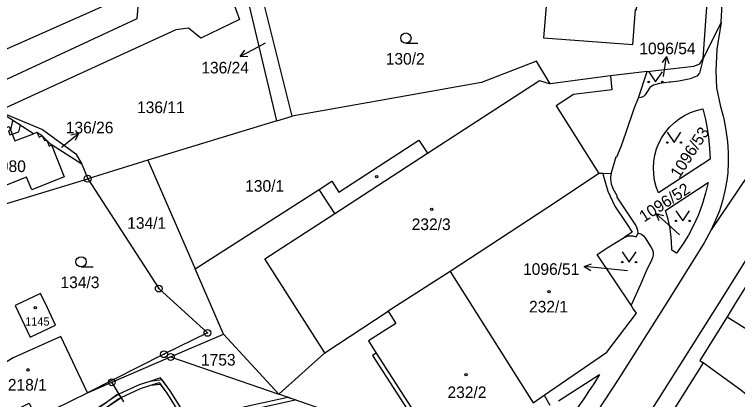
# Model space of a CAD drawing. Extents: x -680203 to -673936, y -1102717 to -1093650.
# Drawn here: x -678840.6 to -678735, y -1098391 to -1098334.7 of the extents above; entities that cross this region are included whole.
import ezdxf

# ---------------------------------------------------------------- set-up
doc = ezdxf.new("R2010")
doc.units = 0
for name, color, linetype in [('SOxx02xx_Koleje_param další_Popis10', 7, 'Continuous'), ('SOxx02xx_Staničení_Popis10', 7, 'Continuous'), ('SOxxxxxx_Koleje_hlavní_body_Popis10', 7, 'Continuous'), ('SOxxxxxx_Koleje_LN_parametry_Popis10', 7, 'Continuous'), ('SOxxxxxx_Koleje_param další_Popis10', 7, 'Continuous'), ('SOxxxxxx_Osa_bod_P', 7, 'Continuous'), ('SOxxxxxx_Staničení_Popis10', 7, 'Continuous'), ('x_prac', 7, 'Continuous')]:
    doc.layers.add(name, color=color, linetype=linetype)

msp = doc.modelspace()

# ---------------------------------------------------------------- linework, layer by layer
at = {"layer": 'SOxx02xx_Koleje_param další_Popis10'}
for centre, radius in [((-678829.9, -1098358.68), 0.5), ((-678829.9, -1098358.68), 0.0303), ((-678819.51, -1098374.75), 0.5), ((-678819.51, -1098374.75), 0.0303), ((-678812.4, -1098381.23), 0.5), ((-678812.4, -1098381.23), 0.0303), ((-678818.76, -1098384.35), 0.5), ((-678818.76, -1098384.35), 0.0303), ((-678817.78, -1098384.76), 0.5), ((-678817.78, -1098384.76), 0.0303), ((-678826.37, -1098388.46), 0.5), ((-678826.37, -1098388.46), 0.0303)]:
    msp.add_circle(centre, radius, dxfattribs=at)
at = {"layer": 'SOxx02xx_Staničení_Popis10'}
for p, q in [((-678804.96, -1098339.39), (-678807.61, -1098340.8)), ((-678807.61, -1098340.8), (-678806.96, -1098339.89)), ((-678803.97, -1098338.86), (-678804.96, -1098339.39)), ((-678807.61, -1098340.8), (-678806.49, -1098340.77)), ((-678745.34, -1098340.79), (-678745.98, -1098341.71)), ((-678745.76, -1098343.76), (-678745.34, -1098340.79)), ((-678745.34, -1098340.79), (-678744.99, -1098341.85)), ((-678833.59, -1098353.98), (-678831.26, -1098352.09)), ((-678831.26, -1098352.09), (-678832.35, -1098352.33)), ((-678831.26, -1098352.09), (-678831.72, -1098353.11)), ((-678833.72, -1098354.08), (-678833.59, -1098353.98)), ((-678744.65, -1098365.79), (-678746.88, -1098363.78)), ((-678746.88, -1098363.78), (-678745.8, -1098364.08)), ((-678746.88, -1098363.78), (-678746.47, -1098364.82)), ((-678743.46, -1098366.87), (-678744.65, -1098365.79)), ((-678757.36, -1098371.53), (-678756.32, -1098371.13)), ((-678754.38, -1098371.84), (-678757.36, -1098371.53)), ((-678757.36, -1098371.53), (-678756.42, -1098372.13)), ((-678751.02, -1098372.18), (-678754.38, -1098371.84))]:
    msp.add_line(p, q, dxfattribs=at)
at = {"layer": 'SOxxxxxx_Koleje_hlavní_body_Popis10'}
for p, q in [((-678783.41, -1098338.87), (-678781.66, -1098338.87)), ((-678830.87, -1098371.59), (-678829.12, -1098371.59))]:
    msp.add_line(p, q, dxfattribs=at)
for points in [[(-678747.95, -1098343.04), (-678746.95, -1098344.54), (-678745.95, -1098343.04)], [(-678745.24, -1098351.9), (-678744.24, -1098353.4), (-678743.24, -1098351.9)], [(-678743.97, -1098363.36), (-678742.97, -1098364.86), (-678741.97, -1098363.36)], [(-678751.8, -1098369.37), (-678750.8, -1098370.87), (-678749.8, -1098369.37)]]:
    msp.add_lwpolyline(points, dxfattribs=at)
for centre, radius in [((-678783.41, -1098338.12), 0.75), ((-678747.95, -1098344.54), 0.1), ((-678745.95, -1098344.54), 0.1), ((-678745.24, -1098353.4), 0.1), ((-678743.24, -1098353.4), 0.1), ((-678743.97, -1098364.86), 0.1), ((-678741.97, -1098364.86), 0.1), ((-678830.87, -1098370.84), 0.75), ((-678751.8, -1098370.87), 0.1), ((-678749.8, -1098370.87), 0.1)]:
    msp.add_circle(centre, radius, dxfattribs=at)
at = {"layer": 'SOxxxxxx_Koleje_LN_parametry_Popis10'}
for points in [[(-678839.98, -1098351.83), (-678839.73, -1098350.87), (-678840.86, -1098350.16), (-678841.16, -1098351.58), (-678841.48, -1098351.69), (-678841.25, -1098352.27), (-678840.93, -1098352.16)], [(-678819.29, -1098388.74), (-678818.36, -1098390.04), (-678815.71, -1098394.24), (-678815.02, -1098394.52), (-678805.46, -1098392.36), (-678799.59, -1098391.04), (-678800.66, -1098390.67), (-678805.6, -1098391.78), (-678814.96, -1098393.9), (-678815.31, -1098393.76), (-678817.86, -1098389.7), (-678819.01, -1098388.1), (-678820.81, -1098388.32), (-678822.4, -1098388.83), (-678825.34, -1098390.18), (-678825.03, -1098390.69), (-678822.18, -1098389.39), (-678820.69, -1098388.9)], [(-678815.31, -1098393.76), (-678817.86, -1098389.7), (-678819.26, -1098387.81), (-678820.84, -1098388.32), (-678822.4, -1098388.83), (-678825.33, -1098390.18), (-678825.03, -1098390.69), (-678822.18, -1098389.39), (-678820.66, -1098388.9), (-678819.48, -1098388.51), (-678818.36, -1098390.04), (-678815.71, -1098394.24), (-678815.02, -1098394.52), (-678805.46, -1098392.36), (-678799.59, -1098391.04), (-678800.66, -1098390.67), (-678805.6, -1098391.78), (-678814.96, -1098393.9)], [(-678827.55, -1098391.68), (-678833, -1098395.2), (-678831.93, -1098395.72), (-678831.33, -1098395.35), (-678831.79, -1098395.13), (-678827.23, -1098392.18), (-678825.03, -1098390.69), (-678825.33, -1098390.18)], [(-678832.7, -1098396.18), (-678832.19, -1098395.87), (-678832.11, -1098395.33), (-678829.38, -1098393.57), (-678827.54, -1098392.37), (-678827.33, -1098392.95), (-678826.84, -1098392.65), (-678827.04, -1098392.04), (-678825.33, -1098390.83), (-678825.03, -1098390.69), (-678825.34, -1098390.18), (-678825.63, -1098390.31), (-678827.56, -1098391.69), (-678829.7, -1098393.07), (-678832.67, -1098394.99)]]:
    msp.add_lwpolyline(points, close=True, dxfattribs=at)
at = {"layer": 'SOxxxxxx_Koleje_param další_Popis10'}
for centre in [(-678787.67, -1098358.4), (-678779.64, -1098363.17), (-678762.5, -1098375.22), (-678837.55, -1098377.56), (-678838.63, -1098386.64), (-678774.65, -1098387.34)]:
    msp.add_circle(centre, 0.175, dxfattribs=at)
at = {"layer": 'SOxxxxxx_Staničení_Popis10'}
for p, q in [((-678753.53, -1098343.64), (-678753.32, -1098345.71)), ((-678753.32, -1098345.71), (-678758.94, -1098346.35)), ((-678758.94, -1098346.35), (-678761.46, -1098348.04)), ((-678761.46, -1098348.04), (-678755.22, -1098357.94)), ((-678837.34, -1098351.92), (-678837.01, -1098352.6)), ((-678837.01, -1098352.6), (-678836.56, -1098352.43)), ((-678836.56, -1098352.43), (-678836.21, -1098353.11)), ((-678836.21, -1098353.11), (-678835.9, -1098353.03)), ((-678835.9, -1098353.03), (-678835.74, -1098353.4)), ((-678835.74, -1098353.4), (-678835.52, -1098353.91)), ((-678835.52, -1098353.91), (-678835.19, -1098353.75)), ((-678793.8, -1098363.76), (-678780.28, -1098354.97)), ((-678754.58, -1098357.92), (-678754.59, -1098358.18)), ((-678754.59, -1098358.18), (-678753.94, -1098360.52)), ((-678793.8, -1098363.76), (-678796.07, -1098360.28)), ((-678753.94, -1098360.52), (-678752.91, -1098362.69)), ((-678752.91, -1098362.69), (-678751.18, -1098365.25)), ((-678804.02, -1098370.41), (-678793.8, -1098363.76)), ((-678751.18, -1098365.25), (-678750.37, -1098366.49)), ((-678750.37, -1098366.49), (-678751.51, -1098367.27)), ((-678795.26, -1098384.16), (-678804.02, -1098370.41)), ((-678787.76, -1098384.19), (-678778.18, -1098399.08))]:
    msp.add_line(p, q, dxfattribs=at)
at = {"layer": 'x_prac'}
for p, q in [((-678739.98, -1098341.1), (-678738.48, -1098319.38)), ((-678800.03, -1098349.54), (-678806.4, -1098323.97)), ((-678802.25, -1098350.22), (-678808.27, -1098324.94)), ((-678737.36, -1098335.78), (-678739.98, -1098341.1)), ((-678739.98, -1098341.1), (-678740.54, -1098343.25)), ((-678749.44, -1098346.85), (-678748.16, -1098343.01)), ((-678740.92, -1098343.68), (-678741.9, -1098344.08)), ((-678837.8, -1098352.1), (-678842.97, -1098348.82)), ((-678802.25, -1098350.22), (-678821.1, -1098355.98)), ((-678802.25, -1098350.22), (-678800.03, -1098349.54)), ((-678830.77, -1098356.55), (-678835.19, -1098353.75)), ((-678830.77, -1098356.55), (-678829.9, -1098358.68)), ((-678821.1, -1098355.98), (-678829.9, -1098358.68)), ((-678821.1, -1098355.98), (-678814.22, -1098371.85)), ((-678738.99, -1098355.84), (-678746.5, -1098360.76)), ((-678745.48, -1098363.34), (-678739.27, -1098359.24)), ((-678748.48, -1098367.33), (-678747.57, -1098368.74)), ((-678743.89, -1098369.58), (-678744.58, -1098369.16)), ((-678810.06, -1098381.44), (-678814.22, -1098371.85)), ((-678776.96, -1098372.28), (-678786.02, -1098378.07)), ((-678776.96, -1098372.28), (-678764.8, -1098391.46)), ((-678817.78, -1098384.76), (-678810.06, -1098381.44)), ((-678801.99, -1098390.21), (-678810.06, -1098381.44)), ((-678826.37, -1098388.46), (-678817.78, -1098384.76)), ((-678817.78, -1098384.76), (-678801.99, -1098390.21)), ((-678829.93, -1098390), (-678826.37, -1098388.46)), ((-678824.64, -1098391.33), (-678826.37, -1098388.46)), ((-678837.11, -1098393.49), (-678829.93, -1098390)), ((-678787.08, -1098395.35), (-678801.99, -1098390.21)), ((-678764.8, -1098391.46), (-678763.21, -1098390.36)), ((-678763.21, -1098390.36), (-678762.37, -1098391.79))]:
    msp.add_line(p, q, dxfattribs=at)
for points in [[(-678737.36, -1098335.78), (-678736.22, -1098315.1), (-678735.63, -1098303.75), (-678735.01, -1098287.93), (-678735.26, -1098275.77), (-678738.02, -1098236.91), (-678740.39, -1098238.11)], [(-678822.38, -1098331.05), (-678822.71, -1098335.32), (-678841.64, -1098344.15), (-678844.73, -1098344.2), (-678849.26, -1098342.08), (-678853.05, -1098338.73), (-678854.42, -1098336.27), (-678854.43, -1098332.11), (-678853.47, -1098328.04), (-678851.71, -1098325.53), (-678829.77, -1098315.38)], [(-678828.23, -1098318.48), (-678833.55, -1098320.81), (-678834.29, -1098319.12), (-678839.99, -1098321.61), (-678838.76, -1098324.42), (-678849.94, -1098329.33), (-678844.73, -1098341.01), (-678822.38, -1098331.05)], [(-678762.54, -1098327.32), (-678762.98, -1098332.87), (-678762.88, -1098332.87), (-678763.3, -1098338.06), (-678750.27, -1098339.08), (-678749.85, -1098333.96), (-678749.73, -1098333.97), (-678749.28, -1098328.43), (-678749.4, -1098328.42), (-678748.98, -1098323.23), (-678749.49, -1098323.21), (-678749.34, -1098318.88)], [(-678810.95, -1098326.6), (-678807.73, -1098335.41), (-678813.38, -1098338.15), (-678815.17, -1098336.69), (-678817.03, -1098336.91), (-678842.97, -1098348.82)], [(-678737.36, -1098335.78), (-678738, -1098339.76), (-678738.14, -1098342.93), (-678738.05, -1098345.37), (-678737.49, -1098347.91)], [(-678721.6, -1098340.56), (-678722.73, -1098342.33), (-678738.81, -1098366.15)], [(-678762.35, -1098344.79), (-678764.36, -1098341.49), (-678772.35, -1098344.6), (-678800.03, -1098349.54)], [(-678777.28, -1098425.8), (-678773.08, -1098422.98), (-678769.92, -1098420.48), (-678764.73, -1098415.67), (-678759.74, -1098410.25), (-678757.19, -1098407.2), (-678755.12, -1098404.35), (-678749.66, -1098395.95), (-678737.31, -1098376.36), (-678730.37, -1098365.19), (-678728.24, -1098361.83), (-678721.41, -1098352.12), (-678718.85, -1098348.34), (-678714.27, -1098341.07)], [(-678748.16, -1098343.01), (-678741.33, -1098342.22), (-678740.5, -1098341.88), (-678739.98, -1098341.1)], [(-678748.16, -1098343.01), (-678753.53, -1098343.64), (-678762.35, -1098344.79)], [(-678741.9, -1098344.08), (-678742.33, -1098344.19), (-678743.52, -1098344.42), (-678744.73, -1098344.56), (-678744.93, -1098344.58), (-678746.39, -1098344.77)], [(-678740.54, -1098343.25), (-678740.61, -1098343.37), (-678740.92, -1098343.68)], [(-678814.22, -1098371.85), (-678796.07, -1098360.28), (-678794.23, -1098359.06), (-678793.21, -1098360.64), (-678781.53, -1098353.04), (-678780.28, -1098354.97), (-678763.92, -1098344.33), (-678762.35, -1098344.79)], [(-678746.39, -1098344.77), (-678747.26, -1098345.02), (-678747.51, -1098345.15), (-678747.78, -1098345.35), (-678748.45, -1098346.43)], [(-678753.41, -1098357.97), (-678752.71, -1098355.44), (-678752.58, -1098355.47), (-678751.97, -1098353.96), (-678751.22, -1098351.87), (-678750.05, -1098348.41), (-678749.44, -1098346.85)], [(-678748.45, -1098346.43), (-678748.69, -1098346.66), (-678748.79, -1098346.72), (-678749.11, -1098346.83), (-678749.44, -1098346.85)], [(-678737.49, -1098347.91), (-678737.06, -1098349.56), (-678736.98, -1098349.92), (-678736.67, -1098351.59), (-678736.45, -1098353.28), (-678736.34, -1098354.79), (-678736.33, -1098356.31), (-678736.41, -1098357.82), (-678736.54, -1098358.94), (-678736.81, -1098360.44), (-678737.16, -1098361.91), (-678737.62, -1098363.36), (-678738.17, -1098364.77), (-678738.81, -1098366.15)], [(-678842.97, -1098348.82), (-678836.5, -1098351.49), (-678831.63, -1098355.04), (-678830.77, -1098356.55)], [(-678746.5, -1098360.76), (-678746.84, -1098359.88), (-678747.08, -1098358.97), (-678747.22, -1098358.04), (-678747.26, -1098357.1), (-678747.21, -1098356.17), (-678747.05, -1098355.24), (-678746.8, -1098354.33), (-678746.47, -1098353.49), (-678746.03, -1098352.66), (-678745.51, -1098351.88), (-678744.91, -1098351.15), (-678744.23, -1098350.5), (-678743.49, -1098349.92), (-678742.7, -1098349.42), (-678741.85, -1098349.01), (-678740.96, -1098348.69), (-678740.05, -1098348.47), (-678739.64, -1098350.03), (-678739.43, -1098351.04), (-678739.19, -1098352.63), (-678739.04, -1098354.23), (-678738.99, -1098355.84)], [(-678835.19, -1098353.75), (-678833.35, -1098358.41), (-678838.08, -1098360.31), (-678838.83, -1098358.44), (-678847.82, -1098362.01), (-678850.66, -1098354.76), (-678841.36, -1098351.07), (-678840.55, -1098353.14), (-678837.8, -1098352.1)], [(-678835.19, -1098353.75), (-678835.9, -1098353.03), (-678836.56, -1098352.43), (-678837.34, -1098351.92), (-678837.8, -1098352.1)], [(-678850.68, -1098365.03), (-678841.55, -1098362.24), (-678829.9, -1098358.68)], [(-678829.9, -1098358.68), (-678819.51, -1098374.75), (-678812.4, -1098381.23), (-678818.76, -1098384.35), (-678829.93, -1098390)], [(-678753.41, -1098357.97), (-678754.58, -1098357.92), (-678755.22, -1098357.94), (-678761.27, -1098361.97), (-678776.96, -1098372.28)], [(-678749.47, -1098366.67), (-678749.51, -1098366.24), (-678749.73, -1098365.66), (-678749.92, -1098365.33), (-678752.55, -1098361.37), (-678752.55, -1098361.18), (-678753.13, -1098360.18), (-678753.37, -1098359.5), (-678753.47, -1098358.7), (-678753.41, -1098357.97)], [(-678739.27, -1098359.24), (-678739.63, -1098360.79), (-678740.08, -1098362.31), (-678740.62, -1098363.81), (-678740.74, -1098364.08), (-678741.39, -1098365.52), (-678742.14, -1098366.93), (-678742.97, -1098368.28), (-678743.89, -1098369.58)], [(-678744.58, -1098369.16), (-678744.62, -1098367.81), (-678744.66, -1098367.29), (-678744.83, -1098365.95), (-678745.11, -1098364.63), (-678745.48, -1098363.34)], [(-678738.81, -1098366.15), (-678739.84, -1098368.06), (-678745.24, -1098376.73), (-678752.39, -1098388.05), (-678756.39, -1098394.16), (-678760.32, -1098399.51), (-678762.43, -1098402.08), (-678764.33, -1098404.21), (-678768.28, -1098408.57), (-678772.69, -1098412.84), (-678777.69, -1098417.28), (-678782.08, -1098420.74)], [(-678750.52, -1098377.18), (-678755.46, -1098369.76), (-678753.76, -1098368.65), (-678751.51, -1098367.27), (-678750.91, -1098367.03), (-678750.28, -1098367.05), (-678749.78, -1098367.19), (-678749.47, -1098366.67)], [(-678749.47, -1098366.67), (-678749.12, -1098366.76), (-678748.99, -1098366.82), (-678748.7, -1098367.04), (-678748.48, -1098367.33)], [(-678747.57, -1098368.74), (-678747.38, -1098369.1), (-678747.3, -1098369.44), (-678747.29, -1098369.85), (-678747.38, -1098370.25), (-678747.56, -1098370.61)], [(-678747.56, -1098370.61), (-678748.33, -1098372.19), (-678749.16, -1098374.18), (-678750.52, -1098377.18)], [(-678731.99, -1098371.64), (-678735.45, -1098377.2), (-678736.49, -1098378.87)], [(-678836.79, -1098375.46), (-678840.5, -1098377.22), (-678838.31, -1098381.87), (-678834.59, -1098380.11), (-678835.79, -1098377.58), (-678836.79, -1098375.46)], [(-678763.21, -1098390.36), (-678754.07, -1098384.07), (-678749.74, -1098378.35), (-678750.24, -1098377.6), (-678750.52, -1098377.18)], [(-678801.99, -1098390.21), (-678795.26, -1098384.16), (-678786.02, -1098378.07)], [(-678786.02, -1098378.07), (-678784.87, -1098379.85), (-678788.86, -1098382.42), (-678787.76, -1098384.19), (-678788.27, -1098384.52), (-678778.69, -1098399.41), (-678778.18, -1098399.08), (-678774.99, -1098404.1)], [(-678736.49, -1098378.87), (-678740.48, -1098385.27), (-678739.99, -1098385.63)], [(-678736.49, -1098378.87), (-678726.32, -1098385.28), (-678721.77, -1098385.29)], [(-678829.93, -1098390), (-678833.82, -1098381.75), (-678840.79, -1098384.88), (-678848.17, -1098389.37), (-678845.57, -1098395.02), (-678838.46, -1098391.5), (-678837.42, -1098393.64), (-678837.11, -1098393.49)], [(-678739.99, -1098385.63), (-678756.24, -1098411.49), (-678757.57, -1098412.98)], [(-678731, -1098392.51), (-678734.49, -1098389.59), (-678739.99, -1098385.63)], [(-678761.1, -1098391.16), (-678755.14, -1098387.32), (-678755.95, -1098388.7), (-678756.3, -1098389.18), (-678756.73, -1098389.8), (-678757.44, -1098390.89), (-678758.4, -1098392.25), (-678761.07, -1098396.21), (-678761.28, -1098396.4)]]:
    msp.add_lwpolyline(points, dxfattribs=at)

# ---------------------------------------------------------------- texts
at = {"layer": 'SOxxxxxx_Osa_bod_P'}
for s, height, p in [('1096/54', 1.7, (-678749.32, -1098340.48)), ('130/2', 1.7, (-678786.36, -1098342)), ('136/24', 1.7, (-678813.3, -1098343.29)), ('136/11', 1.7, (-678822.69, -1098349.09)), ('136/26', 1.7, (-678833.09, -1098352.05)), ('1980', 1.7, (-678843.99, -1098357.71)), ('130/1', 1.7, (-678806.89, -1098360.59)), ('134/1', 1.7, (-678824.12, -1098366.01)), ('232/3', 1.7, (-678782.57, -1098366.2)), ('1096/51', 1.7, (-678766.3, -1098372.75)), ('134/3', 1.7, (-678833.87, -1098374.69)), ('232/1', 1.7, (-678765.43, -1098378.25)), ('1145', 1.2, (-678839.04, -1098380.17)), ('1753', 1.7, (-678813.35, -1098386.02)), ('218/1', 1.7, (-678841.56, -1098389.67)), ('232/2', 1.7, (-678777.34, -1098390.77))]:
    msp.add_text(s, height=height, dxfattribs=at).set_placement(p)
for s, rotation, p in [('1096/53', 57, (-678743.48, -1098358.73)), ('1096/52', 33, (-678748.63, -1098365.1))]:
    msp.add_text(s, height=1.7, rotation=rotation, dxfattribs=at).set_placement(p)

doc.saveas('drawing.dxf')
